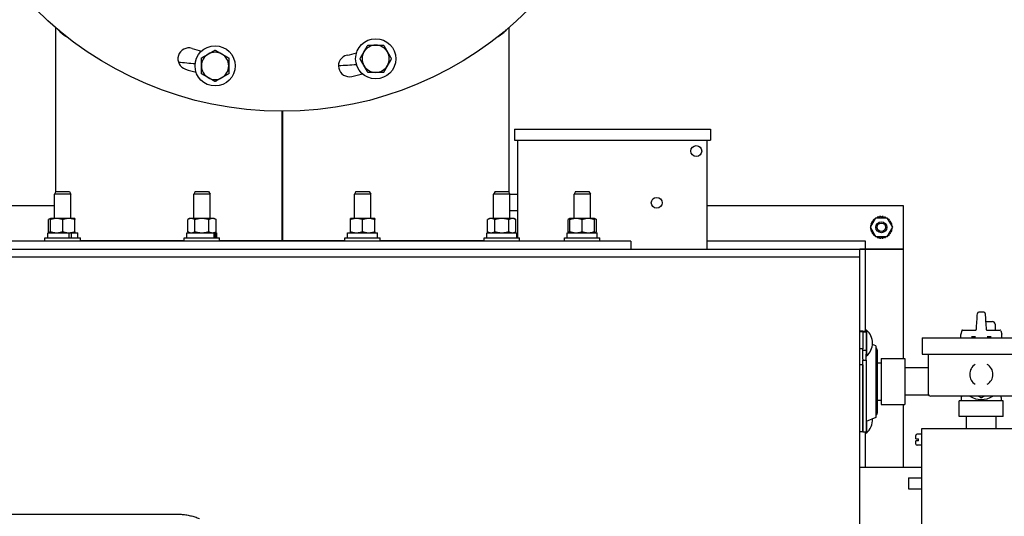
# Model space of a CAD drawing. Header units: inches. Extents: x 18 to 846, y -44 to 561.
# Tile 303 of 637: x 305 to 327, y 482 to 493. Entities that reach past the tile are written whole.
import ezdxf

# ---------------------------------------------------------------- set-up
doc = ezdxf.new("R2010")
doc.units = ezdxf.units.IN
doc.header["$LTSCALE"] = 24
doc.header["$MEASUREMENT"] = 0
doc.layers.add('Dimension (ANSI)', color=7, linetype='Continuous', lineweight=25)
doc.layers.add('Visible (ANSI)', color=7, linetype='Continuous', lineweight=30)
doc.styles.add('Note Text (ANSI)', font='tahoma.ttf')
doc.dimstyles.new('SB Fraction-16 (ANSI)', dxfattribs={"dimscale": 24, "dimtxt": 0.125, "dimasz": 0.098425, "dimexe": 0.125, "dimexo": 0.0625, "dimgap": 0.031496, "dimtad": 0, "dimtih": 1, "dimtoh": 1, "dimdec": 4, "dimrnd": 1e-08, "dimzin": 0, "dimdsep": 46, "dimlunit": 5, "dimtxsty": 'Note Text (ANSI)', "dimcen": 0.09, "dimdle": 0.393701, "dimclrd": 256, "dimclre": 256, "dimclrt": 256, "dimadec": 0, "dimazin": 3, "dimtfac": 0.96, "dimtofl": 0, "dimtmove": 0, "dimatfit": 3, "dimfxl": 1, "dimfrac": 2, "dimtolj": 1, "dimtzin": 12, "dimlwd": -1, "dimlwe": -1, "dimarcsym": 0})

# ---------------------------------------------------------------- blocks, each defined once
blk = doc.blocks.new('*D18')
at = {"layer": 'Defpoints', "color": 0, "transparency": 16777216}
for p in [(349.678, 522.087), (260.86, 408.087), (349.678, 408.087)]:
    blk.add_point(p, dxfattribs=at)
at = {"layer": 'Dimension (ANSI)', "transparency": 16777216}
for p, q in [((348.178, 522.087), (257.86, 522.087)), ((260.86, 519.724), (260.86, 464.348)), ((260.86, 410.449), (260.86, 459.826)), ((348.178, 408.087), (257.86, 408.087))]:
    blk.add_line(p, q, dxfattribs=at)
for points in [[(260.466, 519.724), (261.253, 519.724), (260.86, 522.087)], [(260.466, 410.449), (261.253, 410.449), (260.86, 408.087)]]:
    blk.add_solid(points, dxfattribs=at)
at = {"layer": 'Dimension (ANSI)', "transparency": 16777216, "insert": (257.76, 463.592), "char_height": 3, "attachment_point": 1, "style": 'Note Text (ANSI)'}
blk.add_mtext('\\A1;114', dxfattribs=at)

msp = doc.modelspace()

# ---------------------------------------------------------------- linework, layer by layer
at = {"layer": 'Visible (ANSI)'}
for p, q in [((305.50729, 492.80708), (305.50729, 489.03181)), ((315.90669, 492.80708), (315.90669, 489.03181)), ((310.70199, 487.91198), (310.70199, 490.88681)), ((310.71199, 490.88681), (310.71199, 487.91198)), ((316.03512, 490.47569), (316.03512, 490.22569)), ((316.03512, 490.47569), (320.53512, 490.47569)), ((320.53512, 490.47569), (320.53512, 490.22569)), ((316.03512, 490.22569), (320.53512, 490.22569)), ((316.11324, 487.98499), (316.11324, 490.22569)), ((320.45699, 487.72569), (320.45699, 490.22569)), ((305.51519, 489.04639), (305.48136, 488.98389)), ((305.85636, 488.98389), (305.48136, 488.98389)), ((305.48136, 488.42799), (305.48136, 488.98389)), ((305.51519, 489.04639), (305.82253, 489.04639)), ((305.82253, 489.04639), (305.85636, 488.98389)), ((305.85636, 488.42799), (305.85636, 488.98389)), ((308.70924, 489.04639), (308.67541, 488.98389)), ((309.05041, 488.98389), (308.67541, 488.98389)), ((308.67541, 488.42799), (308.67541, 488.98389)), ((308.70924, 489.04639), (309.01658, 489.04639)), ((309.01658, 489.04639), (309.05041, 488.98389)), ((309.05041, 488.42799), (309.05041, 488.98389)), ((312.39741, 489.04639), (312.36358, 488.98389)), ((312.73858, 488.98389), (312.36358, 488.98389)), ((312.36358, 488.42799), (312.36358, 488.98389)), ((312.39741, 489.04639), (312.70475, 489.04639)), ((312.70475, 489.04639), (312.73858, 488.98389)), ((312.73858, 488.42799), (312.73858, 488.98389)), ((315.59146, 489.04639), (315.55763, 488.98389)), ((315.93263, 488.98389), (315.55763, 488.98389)), ((315.55763, 488.42799), (315.55763, 488.98389)), ((315.59146, 489.04639), (315.8988, 489.04639)), ((315.8988, 489.04639), (315.93263, 488.98389)), ((315.93263, 488.42799), (315.93263, 488.98389)), ((316.11324, 488.97569), (315.93263, 488.97569)), ((317.43554, 489.04639), (317.40171, 488.98389)), ((317.77671, 488.98389), (317.40171, 488.98389)), ((317.40171, 488.42799), (317.40171, 488.98389)), ((317.43554, 489.04639), (317.74288, 489.04639)), ((317.74288, 489.04639), (317.77671, 488.98389)), ((317.77671, 488.42799), (317.77671, 488.98389)), ((304.01227, 488.72569), (305.48136, 488.72569)), ((320.45699, 488.72569), (324.95699, 488.72569)), ((324.95699, 488.72569), (324.95699, 487.72569)), ((316.11324, 488.60069), (315.93263, 488.60069)), ((324.40451, 488.44444), (324.38484, 488.46565)), ((324.41409, 488.47232), (324.40549, 488.44444)), ((324.45499, 488.44926), (324.43999, 488.47524)), ((324.46999, 488.47524), (324.45499, 488.44926)), ((324.5045, 488.44444), (324.4959, 488.47232)), ((324.52515, 488.46565), (324.50547, 488.44444)), ((305.38736, 488.42799), (305.34381, 488.40285)), ((305.34381, 488.12514), (305.34381, 488.40285)), ((305.52811, 488.42799), (305.38736, 488.42799)), ((305.38736, 488.12514), (305.38736, 488.40285)), ((305.80961, 488.42799), (305.52811, 488.42799)), ((305.66886, 488.12514), (305.66886, 488.40285)), ((305.95036, 488.42799), (305.80961, 488.42799)), ((305.95036, 488.12514), (305.95036, 488.40285)), ((308.58141, 488.42799), (308.53786, 488.40285)), ((308.53786, 488.12514), (308.53786, 488.40285)), ((308.61912, 488.42799), (308.58141, 488.42799)), ((308.86291, 488.42799), (308.61912, 488.42799)), ((308.70038, 488.12514), (308.70038, 488.40285)), ((309.10669, 488.42799), (308.86291, 488.42799)), ((309.02543, 488.12514), (309.02543, 488.40285)), ((309.14441, 488.42799), (309.10669, 488.42799)), ((309.14441, 488.42799), (309.18795, 488.40285)), ((309.18795, 488.12514), (309.18795, 488.40285)), ((312.41033, 488.42799), (312.26958, 488.42799)), ((312.26958, 488.12514), (312.26958, 488.40285)), ((312.69183, 488.42799), (312.41033, 488.42799)), ((312.55108, 488.12514), (312.55108, 488.40285)), ((312.83258, 488.42799), (312.69183, 488.42799)), ((312.83258, 488.12514), (312.83258, 488.40285)), ((315.46363, 488.42799), (315.42008, 488.40285)), ((315.42008, 488.12514), (315.42008, 488.40285)), ((315.50134, 488.42799), (315.46363, 488.42799)), ((315.74513, 488.42799), (315.50134, 488.42799)), ((315.5826, 488.12514), (315.5826, 488.40285)), ((315.98891, 488.42799), (315.74513, 488.42799)), ((315.90765, 488.12514), (315.90765, 488.40285)), ((316.02663, 488.42799), (315.98891, 488.42799)), ((316.02663, 488.42799), (316.07018, 488.40285)), ((316.07018, 488.12514), (316.07018, 488.40285)), ((317.30771, 488.42799), (317.26417, 488.40285)), ((317.26417, 488.12514), (317.26417, 488.40285)), ((317.44846, 488.42799), (317.30771, 488.42799)), ((317.30771, 488.12514), (317.30771, 488.40285)), ((317.72996, 488.42799), (317.44846, 488.42799)), ((317.58921, 488.12514), (317.58921, 488.40285)), ((317.87071, 488.42799), (317.72996, 488.42799)), ((317.87071, 488.42799), (317.91426, 488.40285)), ((317.87071, 488.12514), (317.87071, 488.40285)), ((317.91426, 488.12514), (317.91426, 488.40285)), ((324.2024, 488.22569), (324.3287, 488.44444)), ((324.20544, 488.24069), (324.20966, 488.23826)), ((324.22984, 488.27323), (324.20836, 488.2666)), ((324.21504, 488.29585), (324.23318, 488.27901)), ((324.25356, 488.3227), (324.22365, 488.32045)), ((324.23666, 488.34748), (324.25356, 488.3227)), ((324.2802, 488.36509), (324.25053, 488.36956)), ((324.26924, 488.39301), (324.2802, 488.36509)), ((324.30559, 488.40442), (324.28767, 488.41145)), ((324.31113, 488.43015), (324.31306, 488.41735)), ((324.3287, 488.44444), (324.58129, 488.44444)), ((324.36023, 488.45704), (324.35929, 488.44444)), ((324.5507, 488.44444), (324.54975, 488.45704)), ((324.58129, 488.44444), (324.70758, 488.22569)), ((324.59693, 488.41735), (324.59886, 488.43015)), ((324.62231, 488.41145), (324.6044, 488.40442)), ((324.62979, 488.36509), (324.64075, 488.39301)), ((324.65945, 488.36956), (324.62979, 488.36509)), ((324.65642, 488.3227), (324.67332, 488.34748)), ((324.68634, 488.32045), (324.65642, 488.3227)), ((324.6768, 488.27901), (324.69495, 488.29585)), ((324.70162, 488.2666), (324.68014, 488.27323)), ((324.70033, 488.23826), (324.70454, 488.24069)), ((305.32486, 488.09999), (305.82055, 488.09999)), ((305.32486, 487.98499), (305.32486, 488.09999)), ((305.38736, 488.09999), (305.34381, 488.12514)), ((305.82055, 487.98499), (305.82055, 488.09999)), ((305.82055, 488.09999), (305.82905, 488.09999)), ((305.82905, 488.09999), (305.86039, 488.09999)), ((305.86039, 488.09999), (305.86039, 487.98499)), ((305.86039, 488.09999), (306.01286, 488.09999)), ((306.01286, 487.98499), (306.01286, 488.09999)), ((308.51891, 488.09999), (309.14865, 488.09999)), ((308.51891, 487.98499), (308.51891, 488.09999)), ((308.58141, 488.09999), (308.53786, 488.12514)), ((309.14441, 488.09999), (309.18795, 488.12514)), ((309.14865, 487.98499), (309.14865, 488.09999)), ((309.14865, 488.09999), (309.17165, 488.09999)), ((309.17165, 488.09999), (309.17165, 487.98499)), ((309.17165, 488.09999), (309.20691, 488.09999)), ((309.20691, 487.98499), (309.20691, 488.09999)), ((312.20708, 488.09999), (312.89431, 488.09999)), ((312.20708, 487.98499), (312.20708, 488.09999)), ((312.89431, 487.98499), (312.89431, 488.09999)), ((315.40113, 488.09999), (316.08913, 488.09999)), ((315.40113, 487.98499), (315.40113, 488.09999)), ((315.46363, 488.09999), (315.42008, 488.12514)), ((316.02663, 488.09999), (316.07018, 488.12514)), ((316.08913, 487.98499), (316.08913, 488.09999)), ((317.24521, 488.09999), (317.93321, 488.09999)), ((317.24521, 487.98499), (317.24521, 488.09999)), ((317.30771, 488.09999), (317.26417, 488.12514)), ((317.87071, 488.09999), (317.91426, 488.12514)), ((317.93321, 487.98499), (317.93321, 488.09999)), ((324.3287, 488.00694), (324.2024, 488.22569)), ((324.20966, 488.21313), (324.20544, 488.21069)), ((324.20836, 488.18479), (324.22984, 488.17816)), ((324.23318, 488.17238), (324.21504, 488.15554)), ((324.22365, 488.13093), (324.25356, 488.12869)), ((324.25356, 488.12869), (324.23666, 488.1039)), ((324.25053, 488.08183), (324.2802, 488.0863)), ((324.2802, 488.0863), (324.26924, 488.05837)), ((324.28767, 488.03994), (324.30559, 488.04697)), ((324.31306, 488.03403), (324.31113, 488.02123)), ((324.58129, 488.00694), (324.3287, 488.00694)), ((324.35929, 488.00694), (324.36023, 487.99435)), ((324.38484, 487.98574), (324.40451, 488.00694)), ((324.40549, 488.00694), (324.41409, 487.97906)), ((324.4959, 487.97906), (324.5045, 488.00694)), ((324.50547, 488.00694), (324.52515, 487.98574)), ((324.54975, 487.99435), (324.5507, 488.00694)), ((324.70758, 488.22569), (324.58129, 488.00694)), ((324.59886, 488.02123), (324.59693, 488.03403)), ((324.6044, 488.04697), (324.62231, 488.03994)), ((324.62979, 488.0863), (324.65945, 488.08183)), ((324.64075, 488.05837), (324.62979, 488.0863)), ((324.65642, 488.12869), (324.68634, 488.13093)), ((324.67332, 488.1039), (324.65642, 488.12869)), ((324.69495, 488.15554), (324.6768, 488.17238)), ((324.68014, 488.17816), (324.70162, 488.18479)), ((324.70454, 488.21069), (324.70033, 488.21313)), ((318.70699, 487.90499), (302.70699, 487.90499)), ((304.23127, 487.91212), (305.26236, 487.91212)), ((305.26236, 487.98499), (306.07536, 487.98499)), ((305.26236, 487.90499), (305.26236, 487.98499)), ((306.07536, 487.90499), (306.07536, 487.98499)), ((308.45641, 487.91198), (306.07536, 487.91198)), ((308.45641, 487.98499), (309.26941, 487.98499)), ((308.45641, 487.90499), (308.45641, 487.98499)), ((309.26941, 487.90499), (309.26941, 487.98499)), ((310.70199, 487.91198), (309.26941, 487.91198)), ((310.71199, 487.91198), (310.70199, 487.91198)), ((312.14458, 487.91198), (310.71199, 487.91198)), ((312.14458, 487.98499), (312.95758, 487.98499)), ((312.14458, 487.90499), (312.14458, 487.98499)), ((312.95758, 487.90499), (312.95758, 487.98499)), ((315.33863, 487.91198), (312.95758, 487.91198)), ((315.33863, 487.98499), (316.15163, 487.98499)), ((315.33863, 487.90499), (315.33863, 487.98499)), ((316.15163, 487.90499), (316.15163, 487.98499)), ((317.18271, 487.98499), (317.99571, 487.98499)), ((317.18271, 487.90499), (317.18271, 487.98499)), ((317.99571, 487.90499), (317.99571, 487.98499)), ((318.70699, 487.90499), (318.70699, 487.72569)), ((320.45699, 487.91212), (324.08199, 487.91212)), ((324.08199, 487.91212), (324.08199, 487.72569)), ((324.43999, 487.97614), (324.45499, 488.00212)), ((324.45499, 488.00212), (324.46999, 487.97614)), ((297.45699, 487.72569), (323.95699, 487.72569)), ((323.95699, 487.72609), (324.08199, 487.72609)), ((323.95699, 487.72569), (323.95699, 487.72609)), ((323.95699, 487.54639), (323.95699, 487.72569)), ((324.08199, 487.72569), (323.95699, 487.72569)), ((324.08199, 487.72609), (324.95699, 487.72609)), ((324.08199, 487.72609), (324.08199, 485.84189)), ((324.95699, 487.72569), (324.08199, 487.72569)), ((324.95699, 487.72609), (324.95699, 485.21389)), ((297.45699, 487.54639), (323.95699, 487.54639)), ((323.95699, 479.8627), (323.95699, 487.54639)), ((323.95699, 479.8627), (323.95699, 487.54639)), ((326.70737, 486.28047), (326.69077, 486.28047)), ((326.78726, 486.28047), (326.70737, 486.28047)), ((326.80386, 486.28047), (326.78726, 486.28047)), ((326.86078, 486.06394), (326.85218, 486.06394)), ((326.86078, 486.06394), (327.0045, 486.06394)), ((327.06352, 486.00694), (327.0684, 485.86709)), ((324.03169, 485.84189), (323.95699, 485.84189)), ((324.03169, 485.82576), (323.95699, 485.82576)), ((324.03169, 485.82576), (324.03169, 485.84189)), ((324.03169, 485.84189), (324.10639, 485.84189)), ((324.03169, 485.84189), (324.03169, 485.82576)), ((324.03169, 485.82576), (324.10639, 485.82576)), ((324.03169, 485.82576), (324.03169, 485.4363)), ((324.10639, 485.86729), (324.10639, 485.31516)), ((324.112, 485.86729), (324.10639, 485.86729)), ((324.112, 485.86729), (324.112, 485.27329)), ((326.27487, 485.69169), (326.27487, 485.76607)), ((326.29734, 485.8525), (326.27554, 485.77116)), ((326.31635, 485.86709), (326.61593, 485.86709)), ((326.8787, 485.86709), (327.17828, 485.86709)), ((327.19729, 485.8525), (327.21908, 485.77116)), ((327.21976, 485.69169), (327.21976, 485.76607)), ((324.3261, 485.50756), (324.25021, 485.54007)), ((325.38831, 485.69169), (328.10631, 485.69169)), ((325.38831, 485.69169), (325.38831, 485.31669)), ((326.61636, 485.70961), (326.521, 485.70961)), ((326.97363, 485.70961), (326.87827, 485.70961)), ((324.03169, 485.4363), (323.95699, 485.4363)), ((324.03169, 485.20177), (324.03169, 485.4363)), ((324.03169, 485.40421), (324.10639, 485.40421)), ((324.10639, 485.18007), (324.10639, 485.31516)), ((324.3261, 485.50756), (324.3261, 483.86523)), ((324.35749, 485.40839), (324.35749, 483.96439)), ((325.38831, 485.31669), (328.10631, 485.31669)), ((325.52731, 485.31669), (325.52731, 484.41419)), ((324.03169, 485.06981), (323.95699, 485.06981)), ((324.03169, 485.20177), (324.03169, 485.18007)), ((324.03169, 483.53089), (324.03169, 485.18007)), ((324.03169, 485.18007), (324.10639, 485.18007)), ((324.03169, 485.06981), (324.03169, 483.53089)), ((324.112, 485.27329), (324.10639, 485.27329)), ((324.10639, 485.18007), (324.10639, 483.53089)), ((324.35749, 485.11389), (324.44899, 485.11389)), ((324.44899, 485.21389), (324.44899, 484.15889)), ((324.44899, 485.21389), (324.99399, 485.21389)), ((324.99399, 485.21389), (324.99399, 484.15889)), ((325.52731, 484.99889), (324.99399, 484.99889)), ((324.35749, 484.25889), (324.44899, 484.25889)), ((325.54189, 484.37389), (324.99399, 484.37389)), ((327.90431, 484.35119), (325.59031, 484.35119)), ((327.25231, 484.24669), (326.24231, 484.24669)), ((326.24231, 483.88669), (326.24231, 484.24669)), ((327.25231, 483.88669), (327.25231, 484.24669)), ((324.44899, 484.15889), (324.99399, 484.15889)), ((324.95699, 484.15889), (324.95699, 482.72569)), ((324.3261, 483.86523), (324.10639, 483.77112)), ((324.112, 483.77353), (324.112, 483.50549)), ((327.25231, 483.88669), (326.24231, 483.88669)), ((326.40981, 483.60069), (326.40981, 483.88669)), ((327.08481, 483.60069), (327.08481, 483.88669)), ((324.03169, 483.53089), (323.95699, 483.53089)), ((324.03169, 483.53089), (324.10639, 483.53089)), ((324.08199, 483.53089), (324.08199, 482.72569)), ((324.10639, 483.53089), (324.10639, 483.50549)), ((324.112, 483.50549), (324.10639, 483.50549)), ((328.09731, 483.60069), (325.37231, 483.60069)), ((325.37231, 483.60069), (325.37231, 479.8627)), ((325.24731, 483.37569), (325.24731, 483.45069)), ((325.24731, 483.37569), (325.27231, 483.37569)), ((325.27231, 483.32569), (325.24731, 483.32569)), ((325.24731, 483.25069), (325.24731, 483.32569)), ((325.37231, 483.47569), (325.27231, 483.47569)), ((325.27231, 483.37569), (325.30731, 483.37569)), ((325.30731, 483.32569), (325.27231, 483.32569)), ((325.30731, 483.32569), (325.30731, 483.37569)), ((325.37231, 483.22569), (325.27231, 483.22569)), ((323.95699, 482.72569), (324.25429, 482.72569)), ((324.25429, 482.72569), (325.37231, 482.72569)), ((325.07858, 482.47569), (325.07858, 482.22569)), ((325.07858, 482.47569), (325.37231, 482.47569)), ((325.07858, 482.22569), (325.37231, 482.22569)), ((294.45224, 481.64554), (308.27641, 481.64554))]:
    msp.add_line(p, q, dxfattribs=at)
for centre, radius in [((310.70699, 498.88681), 8), ((312.85108, 492.09207), 0.461), ((309.16646, 491.93035), 0.461), ((320.20699, 489.97569), 0.125), ((319.30074, 488.78819), 0.125), ((324.45399, 488.22569), 0.125), ((324.45399, 488.22569), 0.09794)]:
    msp.add_circle(centre, radius, dxfattribs=at)
for centre, radius, start, end in [((308.5629, 492.09207), 0.25, 72.486826, 252.486826), ((310.70699, 498.88681), 6.875, 252.486826, 254.341962), ((312.85108, 492.09207), 0.3125, 90, 150), ((312.85108, 492.09207), 0.3125, 30, 90), ((309.16646, 491.93035), 0.3125, 120, 180), ((309.16646, 491.93035), 0.3125, 60, 120), ((309.16646, 491.93035), 0.3125, 0, 60), ((312.24752, 491.93035), 0.25, 102.486826, 282.486826), ((310.70699, 498.88681), 6.875, 282.486826, 284.341962), ((312.85108, 492.09207), 0.3125, 150, 210), ((312.85108, 492.09207), 0.3125, 330, 30), ((310.70699, 498.88681), 7.375, 252.486826, 254.451374), ((309.16646, 491.93035), 0.3125, 180, 240), ((309.16646, 491.93035), 0.3125, 300, 0), ((312.85108, 492.09207), 0.3125, 210, 270), ((312.85108, 492.09207), 0.3125, 270, 330), ((309.16646, 491.93035), 0.3125, 240, 300), ((310.70699, 498.88681), 7.375, 282.486826, 284.451374), ((324.45499, 488.22569), 0.25, 106.296956, 112.274473), ((324.45499, 488.22569), 0.25, 93.439813, 99.41733), ((324.45499, 488.22569), 0.25, 80.58267, 86.560187), ((324.45499, 488.22569), 0.25, 67.725527, 73.703044), ((324.45499, 488.22569), 0.25, 170.58267, 176.560187), ((324.45499, 488.22569), 0.25, 157.725527, 163.703044), ((324.45499, 488.22569), 0.25, 144.868384, 150.845902), ((324.45499, 488.22569), 0.25, 132.011241, 137.988759), ((324.45499, 488.22569), 0.25, 121.044976, 125.131616), ((324.45499, 488.22569), 0.25, 54.868384, 58.955024), ((324.45499, 488.22569), 0.25, 42.011241, 47.988759), ((324.45499, 488.22569), 0.25, 29.154098, 35.131616), ((324.45499, 488.22569), 0.25, 16.296956, 22.274473), ((324.45499, 488.22569), 0.25, 3.439813, 9.41733), ((324.45499, 488.22569), 0.25, 183.439813, 189.41733), ((324.45499, 488.22569), 0.25, 196.296956, 202.274473), ((324.45499, 488.22569), 0.25, 209.154098, 215.131616), ((324.45499, 488.22569), 0.25, 222.011241, 227.988759), ((324.45499, 488.22569), 0.25, 234.868384, 238.955024), ((324.45499, 488.22569), 0.25, 301.044976, 305.131616), ((324.45499, 488.22569), 0.25, 312.011241, 317.988759), ((324.45499, 488.22569), 0.25, 324.868384, 330.845902), ((324.45499, 488.22569), 0.25, 337.725527, 343.703044), ((324.45499, 488.22569), 0.25, 350.58267, 356.560187), ((324.45499, 488.22569), 0.25, 247.725527, 253.703044), ((324.45499, 488.22569), 0.25, 260.58267, 266.560187), ((324.45499, 488.22569), 0.25, 273.439813, 279.41733), ((324.45499, 488.22569), 0.25, 286.296956, 292.274473), ((326.69077, 486.24898), 0.0315, 90, 176.037228), ((326.80386, 486.24898), 0.0315, 3.962772, 90), ((327.0045, 486.00488), 0.05906, 2, 90), ((323.86529, 485.57029), 0.3861, 309.715137, 50.284863), ((326.29456, 485.76607), 0.01969, 165, 180), ((326.31635, 485.8474), 0.01969, 90, 165), ((327.17828, 485.8474), 0.01969, 15, 90), ((327.20007, 485.76607), 0.01969, 0, 15), ((324.29249, 485.40839), 0.065, 0, 58.863481), ((326.74731, 484.85119), 0.2665, 121.120014, 238.879986), ((326.74731, 484.85119), 0.2665, 301.120014, 58.879986), ((325.59031, 484.41419), 0.063, 180, 270), ((326.74731, 484.76669), 0.49213, 237.596586, 302.403414), ((326.74731, 484.76669), 0.44291, 267.905473, 272.094527), ((326.74731, 484.76681), 0.44303, 270, 271.960645), ((324.29249, 483.96439), 0.065, 301.136519, 0), ((323.86529, 483.80249), 0.3861, 309.715137, 4.490185), ((325.27231, 483.45069), 0.025, 90, 180), ((325.27231, 483.25069), 0.025, 180, 270)]:
    msp.add_arc(centre, radius, start, end, dxfattribs=at)
for centre, major_axis, ratio, start_param, end_param in [((310.70699, 492.90898), (5.1997, 0), 0.19289574, 3.29603561, 3.45345942), ((310.70699, 492.91012), (-5.1997, 0), 0.19311493, 0.15749992, 0.30919519), ((310.70699, 492.90898), (5.1997, 0), 0.19289574, 5.97131854, 6.12874235), ((310.70699, 492.91012), (-5.1997, 0), 0.19311493, 2.83239747, 2.98409273), ((310.70699, 492.91012), (-5.1997, 0), 0.19311493, 1.09477438, 1.17629299), ((310.70699, 492.90898), (5.1997, 0), 0.19289574, 4.23637587, 4.31788356), ((310.70699, 492.91012), (-5.1997, 0), 0.19311493, 1.82163127, 1.9042749), ((310.70699, 492.90898), (5.1997, 0), 0.19289574, 4.96322372, 5.04587126), ((326.69077, 486.24898), (-0.03143, 0.00211), 0.26618209, 6.28257866, 6.28528967), ((326.80386, 486.24898), (0.03143, 0.00211), 0.26618209, 6.28108095, 6.28379196)]:
    msp.add_ellipse(centre, major_axis=major_axis, ratio=ratio, start_param=start_param, end_param=end_param, dxfattribs=at)
for points, weights in [([(312.58045, 492.24832), (312.62232, 492.32083), (312.67066, 492.40457)], [1, 1.0379548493, 1]), ([(312.67066, 492.40457), (312.76735, 492.40457), (312.85108, 492.40457)], [1, 1.0379548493, 1]), ([(312.85108, 492.40457), (312.93482, 492.40457), (313.03151, 492.40457)], [1, 1.0379548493, 1]), ([(313.03151, 492.40457), (313.07985, 492.32083), (313.12172, 492.24832)], [1, 1.0379548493, 1]), ([(308.85396, 492.11077), (308.93769, 492.15911), (309.01021, 492.20098)], [1, 1.0379548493, 1]), ([(308.85396, 491.93035), (308.85396, 492.01408), (308.85396, 492.11077)], [1, 1.0379548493, 1]), ([(309.01021, 492.20098), (309.08273, 492.24285), (309.16646, 492.29119)], [1, 1.0379548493, 1]), ([(309.16646, 492.29119), (309.25019, 492.24285), (309.32271, 492.20098)], [1, 1.0379548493, 1]), ([(309.32271, 492.20098), (309.39523, 492.15911), (309.47896, 492.11077)], [1, 1.0379548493, 1]), ([(309.47896, 492.11077), (309.47896, 492.01408), (309.47896, 491.93035)], [1, 1.0379548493, 1]), ([(312.49024, 492.09207), (312.53858, 492.1758), (312.58045, 492.24832)], [1, 1.0379548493, 1]), ([(312.58045, 491.93582), (312.53858, 492.00833), (312.49024, 492.09207)], [1, 1.0379548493, 1]), ([(313.12172, 492.24832), (313.16358, 492.1758), (313.21193, 492.09207)], [1, 1.0379548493, 1]), ([(313.21193, 492.09207), (313.16358, 492.00833), (313.12172, 491.93582)], [1, 1.0379548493, 1]), ([(308.85396, 491.74992), (308.85396, 491.84661), (308.85396, 491.93035)], [1, 1.0379548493, 1]), ([(309.47896, 491.93035), (309.47896, 491.84661), (309.47896, 491.74992)], [1, 1.0379548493, 1]), ([(312.67066, 491.77957), (312.62232, 491.8633), (312.58045, 491.93582)], [1, 1.0379548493, 1]), ([(313.12172, 491.93582), (313.07985, 491.8633), (313.03151, 491.77957)], [1, 1.0379548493, 1]), ([(309.01021, 491.65971), (308.93769, 491.70158), (308.85396, 491.74992)], [1, 1.0379548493, 1]), ([(309.16646, 491.5695), (309.08273, 491.61785), (309.01021, 491.65971)], [1, 1.0379548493, 1]), ([(309.32271, 491.65971), (309.25019, 491.61785), (309.16646, 491.5695)], [1, 1.0379548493, 1]), ([(309.47896, 491.74992), (309.39523, 491.70158), (309.32271, 491.65971)], [1, 1.0379548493, 1]), ([(312.85108, 491.77957), (312.76735, 491.77957), (312.67066, 491.77957)], [1, 1.0379548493, 1]), ([(313.03151, 491.77957), (312.93482, 491.77957), (312.85108, 491.77957)], [1, 1.0379548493, 1]), ([(305.38736, 488.42226), (305.36677, 488.41611), (305.34381, 488.40285)], [1.01895290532, 1.01965956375, 1]), ([(305.38736, 488.40285), (305.38736, 488.42799), (305.38736, 488.42799)], [1, 1.0379548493, 1]), ([(305.52811, 488.42799), (305.46278, 488.42799), (305.38736, 488.40285)], [1, 1.0379548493, 1]), ([(305.66886, 488.40285), (305.59343, 488.42799), (305.52811, 488.42799)], [1, 1.0379548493, 1]), ([(305.80961, 488.42799), (305.74428, 488.42799), (305.66886, 488.40285)], [1, 1.0379548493, 1]), ([(305.95036, 488.40285), (305.87493, 488.42799), (305.80961, 488.42799)], [1, 1.0379548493, 1]), ([(305.95036, 488.42799), (305.95036, 488.42799), (305.95036, 488.40285)], [1, 1.0379548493, 1]), ([(308.61912, 488.42799), (308.58141, 488.42799), (308.53786, 488.40285)], [1, 1.0379548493, 1]), ([(308.70038, 488.40285), (308.65683, 488.42799), (308.61912, 488.42799)], [1, 1.0379548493, 1]), ([(308.86291, 488.42799), (308.78748, 488.42799), (308.70038, 488.40285)], [1, 1.0379548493, 1]), ([(309.02543, 488.40285), (308.93833, 488.42799), (308.86291, 488.42799)], [1, 1.0379548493, 1]), ([(309.10669, 488.42799), (309.06898, 488.42799), (309.02543, 488.40285)], [1, 1.0379548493, 1]), ([(309.18795, 488.40285), (309.14441, 488.42799), (309.10669, 488.42799)], [1, 1.0379548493, 1]), ([(312.26958, 488.40285), (312.26958, 488.42799), (312.26958, 488.42799)], [1, 1.0379548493, 1]), ([(312.41033, 488.42799), (312.34501, 488.42799), (312.26958, 488.40285)], [1, 1.0379548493, 1]), ([(312.55108, 488.40285), (312.47565, 488.42799), (312.41033, 488.42799)], [1, 1.0379548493, 1]), ([(312.69183, 488.42799), (312.62651, 488.42799), (312.55108, 488.40285)], [1, 1.0379548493, 1]), ([(312.83258, 488.40285), (312.75715, 488.42799), (312.69183, 488.42799)], [1, 1.0379548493, 1]), ([(312.83258, 488.42799), (312.83258, 488.42799), (312.83258, 488.40285)], [1, 1.0379548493, 1]), ([(315.50134, 488.42799), (315.46363, 488.42799), (315.42008, 488.40285)], [1, 1.0379548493, 1]), ([(315.5826, 488.40285), (315.53906, 488.42799), (315.50134, 488.42799)], [1, 1.0379548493, 1]), ([(315.74513, 488.42799), (315.6697, 488.42799), (315.5826, 488.40285)], [1, 1.0379548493, 1]), ([(315.90765, 488.40285), (315.82056, 488.42799), (315.74513, 488.42799)], [1, 1.0379548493, 1]), ([(315.98891, 488.42799), (315.9512, 488.42799), (315.90765, 488.40285)], [1, 1.0379548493, 1]), ([(316.07018, 488.40285), (316.02663, 488.42799), (315.98891, 488.42799)], [1, 1.0379548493, 1]), ([(317.30771, 488.42226), (317.28713, 488.41611), (317.26417, 488.40285)], [1.01895290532, 1.01965956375, 1]), ([(317.30771, 488.40285), (317.30771, 488.42799), (317.30771, 488.42799)], [1, 1.0379548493, 1]), ([(317.44846, 488.42799), (317.38314, 488.42799), (317.30771, 488.40285)], [1, 1.0379548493, 1]), ([(317.58921, 488.40285), (317.51379, 488.42799), (317.44846, 488.42799)], [1, 1.0379548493, 1]), ([(317.72996, 488.42799), (317.66464, 488.42799), (317.58921, 488.40285)], [1, 1.0379548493, 1]), ([(317.87071, 488.40285), (317.79529, 488.42799), (317.72996, 488.42799)], [1, 1.0379548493, 1]), ([(317.87071, 488.42799), (317.87071, 488.42799), (317.87071, 488.40285)], [1, 1.0379548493, 1]), ([(317.91426, 488.40285), (317.8913, 488.41611), (317.87071, 488.42226)], [1, 1.01965956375, 1.01895290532]), ([(305.34381, 488.12514), (305.36677, 488.11188), (305.38736, 488.10573)], [1, 1.01965956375, 1.01895290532]), ([(305.38736, 488.09999), (305.38736, 488.09999), (305.38736, 488.12514)], [1, 1.0379548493, 1]), ([(305.38736, 488.12514), (305.46278, 488.09999), (305.52811, 488.09999)], [1, 1.0379548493, 1]), ([(305.52811, 488.09999), (305.59343, 488.09999), (305.66886, 488.12514)], [1, 1.0379548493, 1]), ([(305.66886, 488.12514), (305.74428, 488.09999), (305.80961, 488.09999)], [1, 1.0379548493, 1]), ([(305.80961, 488.09999), (305.87493, 488.09999), (305.95036, 488.12514)], [1, 1.0379548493, 1]), ([(305.95036, 488.12514), (305.95036, 488.09999), (305.95036, 488.09999)], [1, 1.0379548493, 1]), ([(308.53786, 488.12514), (308.58141, 488.09999), (308.61912, 488.09999)], [1, 1.0379548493, 1]), ([(308.61912, 488.09999), (308.65683, 488.09999), (308.70038, 488.12514)], [1, 1.0379548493, 1]), ([(308.70038, 488.12514), (308.78748, 488.09999), (308.86291, 488.09999)], [1, 1.0379548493, 1]), ([(308.86291, 488.09999), (308.93833, 488.09999), (309.02543, 488.12514)], [1, 1.0379548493, 1]), ([(309.02543, 488.12514), (309.06898, 488.09999), (309.10669, 488.09999)], [1, 1.0379548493, 1]), ([(309.10669, 488.09999), (309.14441, 488.09999), (309.18795, 488.12514)], [1, 1.0379548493, 1]), ([(312.26958, 488.12514), (312.34501, 488.09999), (312.41033, 488.09999)], [1, 1.0379548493, 1]), ([(312.26958, 488.09999), (312.26958, 488.09999), (312.26958, 488.12514)], [1, 1.0379548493, 1]), ([(312.41033, 488.09999), (312.47565, 488.09999), (312.55108, 488.12514)], [1, 1.0379548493, 1]), ([(312.55108, 488.12514), (312.62651, 488.09999), (312.69183, 488.09999)], [1, 1.0379548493, 1]), ([(312.69183, 488.09999), (312.75715, 488.09999), (312.83258, 488.12514)], [1, 1.0379548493, 1]), ([(312.83258, 488.12514), (312.83258, 488.09999), (312.83258, 488.09999)], [1, 1.0379548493, 1]), ([(315.42008, 488.12514), (315.46363, 488.09999), (315.50134, 488.09999)], [1, 1.0379548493, 1]), ([(315.50134, 488.09999), (315.53906, 488.09999), (315.5826, 488.12514)], [1, 1.0379548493, 1]), ([(315.5826, 488.12514), (315.6697, 488.09999), (315.74513, 488.09999)], [1, 1.0379548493, 1]), ([(315.74513, 488.09999), (315.82056, 488.09999), (315.90765, 488.12514)], [1, 1.0379548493, 1]), ([(315.90765, 488.12514), (315.9512, 488.09999), (315.98891, 488.09999)], [1, 1.0379548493, 1]), ([(315.98891, 488.09999), (316.02663, 488.09999), (316.07018, 488.12514)], [1, 1.0379548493, 1]), ([(317.26417, 488.12514), (317.28713, 488.11188), (317.30771, 488.10573)], [1, 1.01965956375, 1.01895290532]), ([(317.30771, 488.12514), (317.38314, 488.09999), (317.44846, 488.09999)], [1, 1.0379548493, 1]), ([(317.30771, 488.09999), (317.30771, 488.09999), (317.30771, 488.12514)], [1, 1.0379548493, 1]), ([(317.44846, 488.09999), (317.51379, 488.09999), (317.58921, 488.12514)], [1, 1.0379548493, 1]), ([(317.58921, 488.12514), (317.66464, 488.09999), (317.72996, 488.09999)], [1, 1.0379548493, 1]), ([(317.72996, 488.09999), (317.79529, 488.09999), (317.87071, 488.12514)], [1, 1.0379548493, 1]), ([(317.87071, 488.12514), (317.87071, 488.09999), (317.87071, 488.09999)], [1, 1.0379548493, 1]), ([(317.87071, 488.10573), (317.8913, 488.11188), (317.91426, 488.12514)], [1.01895290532, 1.01965956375, 1]), ([(326.722, 484.3267), (326.70031, 484.33923), (326.67958, 484.35119)], [1.08836347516, 1.10325166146, 1.11472930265]), ([(326.81505, 484.35119), (326.79432, 484.33923), (326.77263, 484.3267)], [1.11472930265, 1.10325166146, 1.08836347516])]:
    msp.add_rational_spline(points, weights, degree=2, dxfattribs=at)
for points, knots in [([(310.70199, 490.62797), (310.70366, 490.62799), (310.70533, 490.62799), (310.70866, 490.62799), (310.71032, 490.62799), (310.71199, 490.62797)], [-7.1962449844, -7.1962449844, -7.1962449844, -7.1962449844, -7.1835628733, -7.1835628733, -7.1708807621, -7.1708807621, -7.1708807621, -7.1708807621]), ([(310.71199, 489.37801), (310.71032, 489.378), (310.70866, 489.37799), (310.70533, 489.37799), (310.70366, 489.378), (310.70199, 489.37801)], [-2.4072030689, -2.4072030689, -2.4072030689, -2.4072030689, -2.3945209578, -2.3945209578, -2.3818388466, -2.3818388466, -2.3818388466, -2.3818388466]), ([(326.84685, 486.07864), (326.84695, 486.07702), (326.84733, 486.07539), (326.84855, 486.07234), (326.84941, 486.07087), (326.85156, 486.06828), (326.85289, 486.06714), (326.85573, 486.06542), (326.85727, 486.06478), (326.85945, 486.06424), (326.86006, 486.06413), (326.86099, 486.06402), (326.8613, 486.06399), (326.86177, 486.06396), (326.86193, 486.06395), (326.86216, 486.06394), (326.86224, 486.06394), (326.86236, 486.06394), (326.8624, 486.06394), (326.86246, 486.06394), (326.86248, 486.06394), (326.86251, 486.06394), (326.86252, 486.06394), (326.86253, 486.06394), (326.86253, 486.06394), (326.86254, 486.06394), (326.86254, 486.06394), (326.86255, 486.06394), (326.86255, 486.06394), (326.86255, 486.06394), (326.86255, 486.06394), (326.86256, 486.06394), (326.86256, 486.06394), (326.86256, 486.06394)], [0.0000017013, 0.0000017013, 0.0000017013, 0.0000017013, 0.0123999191, 0.0123999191, 0.0250635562, 0.0250635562, 0.0380306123, 0.0380306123, 0.0504246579, 0.0504246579, 0.0551416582, 0.0551416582, 0.0575306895, 0.0575306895, 0.058729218, 0.058729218, 0.0593290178, 0.0593290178, 0.0596291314, 0.0596291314, 0.0597797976, 0.0597797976, 0.0598573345, 0.0598573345, 0.0598803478, 0.0598803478, 0.0599014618, 0.0599014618, 0.0599124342, 0.0599124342, 0.0599352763, 0.0599352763, 0.0600154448, 0.0600154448, 0.0600154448, 0.0600154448]), ([(326.61593, 485.86709), (326.61783, 485.86709), (326.61978, 485.8674), (326.62355, 485.86861), (326.6254, 485.86954), (326.62874, 485.87196), (326.63025, 485.87351), (326.63257, 485.87688), (326.63345, 485.87872), (326.63439, 485.88187), (326.63463, 485.8832), (326.63471, 485.88443)], [0, 0, 0, 0, 0.0153615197, 0.0153615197, 0.0312383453, 0.0312383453, 0.047810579, 0.047810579, 0.0636677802, 0.0636677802, 0.0748807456, 0.0748807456, 0.0748807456, 0.0748807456]), ([(326.85992, 485.88443), (326.86, 485.88316), (326.86025, 485.88177), (326.86113, 485.87893), (326.8618, 485.87744), (326.8637, 485.87437), (326.86504, 485.8728), (326.86813, 485.87021), (326.86993, 485.86916), (326.87374, 485.86766), (326.87582, 485.8672), (326.87814, 485.86709), (326.87842, 485.86709), (326.8787, 485.86709)], [0, 0, 0, 0, 0.0116196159, 0.0116196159, 0.0245013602, 0.0245013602, 0.0402976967, 0.0402976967, 0.0562289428, 0.0562289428, 0.0726375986, 0.0726375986, 0.0749059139, 0.0749059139, 0.0749059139, 0.0749059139]), ([(327.04112, 485.86718), (327.04112, 485.86718), (327.0412, 485.86715), (327.04135, 485.8671), (327.04143, 485.86709), (327.04144, 485.86709)], [0.0645474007, 0.0645474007, 0.0645474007, 0.0645474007, 0.0759630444, 0.0759630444, 0.0880964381, 0.0880964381, 0.0880964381, 0.0880964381]), ([(326.722, 484.3267), (326.72243, 484.32645), (326.72287, 484.32622), (326.72576, 484.32483), (326.7285, 484.32417), (326.73113, 484.32408)], [-0.1074861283, -0.1074861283, -0.1074861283, -0.1074861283, -0.1038007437, -0.1038007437, -0.0837365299, -0.0837365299, -0.0837365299, -0.0837365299]), ([(326.7635, 484.32408), (326.76613, 484.32417), (326.76887, 484.32483), (326.77176, 484.32622), (326.7722, 484.32645), (326.77263, 484.3267)], [-0.241402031, -0.241402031, -0.241402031, -0.241402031, -0.2213378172, -0.2213378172, -0.2176524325, -0.2176524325, -0.2176524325, -0.2176524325]), ([(327.19703, 484.35119), (327.19767, 484.34498), (327.1983, 484.33875), (327.20179, 484.30425), (327.20458, 484.27558), (327.20731, 484.24669)], [2.07273381, 2.07273381, 2.07273381, 2.07273381, 2.122693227, 2.122693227, 2.348640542, 2.348640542, 2.348640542, 2.348640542]), ([(308.27641, 481.64554), (308.31265, 481.64554), (308.34889, 481.64416), (308.42113, 481.63868), (308.45713, 481.63456), (308.52866, 481.62362), (308.56419, 481.61679), (308.63454, 481.60045), (308.66936, 481.59094), (308.73806, 481.56929), (308.77194, 481.55715), (308.80524, 481.54374)], [4.71238898, 4.71238898, 4.71238898, 4.71238898, 4.79639409, 4.79639409, 4.8803992, 4.8803992, 4.96440431, 4.96440431, 5.04840942, 5.04840942, 5.13241453, 5.13241453, 5.13241453, 5.13241453])]:
    msp.add_open_spline(points, degree=3, knots=knots, dxfattribs=at)
for points in [[(326.63471, 485.88442), (326.64294, 486.00644), (326.65115, 486.12867), (326.65934, 486.25099)], [(326.83529, 486.25099), (326.84348, 486.12867), (326.85169, 486.00644), (326.85992, 485.88442)], [(326.83529, 486.25099), (326.83914, 486.19351), (326.84299, 486.13606), (326.84685, 486.07864)], [(326.28733, 484.24669), (326.29066, 484.28193), (326.29409, 484.3169), (326.2976, 484.35119)]]:
    msp.add_open_spline(points, degree=3, dxfattribs=at)

# ---------------------------------------------------------------- dimensions: what is measured, and where the dimension line sits
at = {"layer": 'Dimension (ANSI)'}
dim = msp.add_linear_dim(base=(260.85953, 408.08668), p1=(349.67843, 522.08668), p2=(349.67843, 408.08668), angle=90, dimstyle='SB Fraction-16 (ANSI)', override={"dimgap": 0.031496, "dimdec": 4, "dimtol": 0, "dimlim": 0, "dimtp": 0, "dimtm": 0, "dimtdec": 2, "dimatfit": 1}, dxfattribs=at)
dim.commit()
dim.dimension.update_dxf_attribs({"geometry": '*D18', "text_midpoint": (260.85953, 462.08668), "dimtype": 160})

doc.saveas('drawing.dxf')
